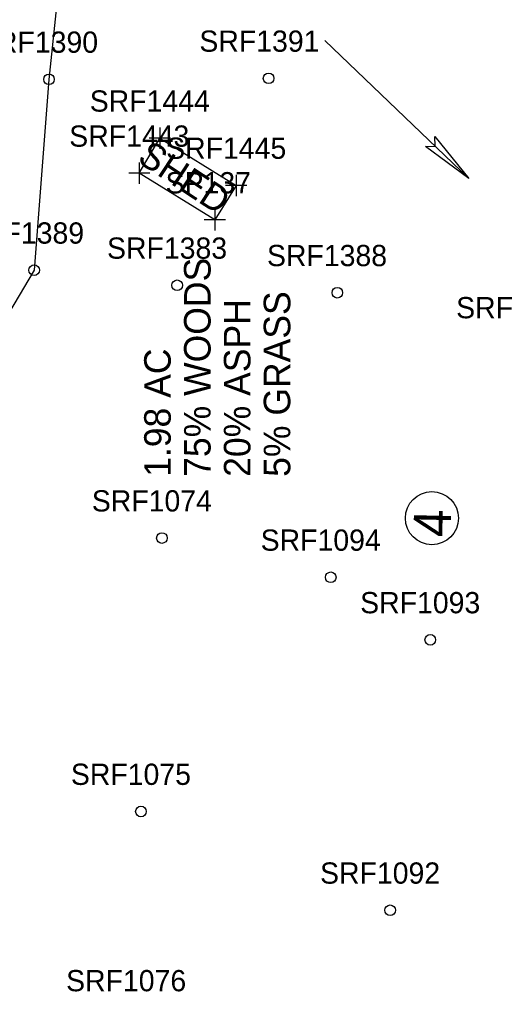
# Model space of a CAD drawing. Extents: x 941041 to 969446, y 397014 to 416764.
# Drawn here: x 951756.7 to 951848.6, y 404097.5 to 404280.4 of the extents above; entities that cross this region are included whole.
import ezdxf

# ---------------------------------------------------------------- set-up
doc = ezdxf.new("R2010")
doc.units = 0
for name, color, linetype in [('SURVEY - DRAINAGE - Area Shapes Text', 7, 'Continuous'), ('SURVEY - DTM - Spot Points - Locators', 7, 'Continuous'), ('SURVEY - DTM - Spot Points - Point Numbers', 7, 'Continuous'), ('SURVEY - DTM GRAPHICS - Boundary Line', 7, 'Continuous'), ('SURVEY - NON-TRANSPORTATION - Buildings', 7, 'Continuous'), ('SURVEY - NON-TRANSPORTATION - Buildings - Points - Locators', 7, 'Continuous'), ('SURVEY - NON-TRANSPORTATION - Buildings - Points - Numbers', 7, 'Continuous'), ('SURVEY - NON-TRANSPORTATION - Buildings Text', 7, 'Continuous'), ('SURVEY - PROPERTY - Tract Numbers', 7, 'Continuous')]:
    doc.layers.add(name, color=color, linetype=linetype)

msp = doc.modelspace()

# ---------------------------------------------------------------- linework, layer by layer
at = {"layer": 'SURVEY - DRAINAGE - Area Shapes Text'}
msp.add_line((951841.26, 404250.5), (951814.2, 404276.48), dxfattribs=at)
msp.add_lwpolyline([(951841.26, 404250.5), (951833.15, 404256.55), (951834.95, 404256.56), (951834.91, 404258.39)], close=True, dxfattribs=at)
msp.add_lwpolyline([(951841.26, 404250.5), (951833.15, 404256.55), (951834.95, 404256.56), (951834.91, 404258.39), (951841.26, 404250.5)], dxfattribs=at)
at = {"layer": 'SURVEY - DTM - Spot Points - Locators'}
for centre in [(951762.28, 404269.16), (951803.61, 404269.35), (951759.5, 404233.24), (951786.39, 404230.4), (951816.54, 404229), (951783.53, 404182.83), (951815.3, 404175.44), (951834.03, 404163.67), (951779.59, 404131.37), (951826.48, 404112.78)]:
    msp.add_circle(centre, 1, dxfattribs=at)
at = {"layer": 'SURVEY - DTM GRAPHICS - Boundary Line'}
msp.add_lwpolyline([(951949.53, 404521.78), (951938.83, 404498.28), (951929.65, 404502.5), (951927.08, 404449.68), (951924.22, 404397.04), (951912.07, 404358.17), (951861.49, 404343.26), (951843.01, 404380.07), (951823.15, 404381.43), (951799.14, 404376.22), (951769.43, 404377.1), (951767.79, 404321.78), (951762.28, 404269.16), (951759.5, 404233.24), (951732.67, 404188.02)], dxfattribs=at)
at = {"layer": 'SURVEY - NON-TRANSPORTATION - Buildings'}
msp.add_lwpolyline([(951779.28, 404251.48), (951783.14, 404258.08), (951797.52, 404249.2), (951793.5, 404242.7), (951779.28, 404251.48)], dxfattribs=at)
at = {"layer": 'SURVEY - NON-TRANSPORTATION - Buildings - Points - Locators'}
for p, q in [((951783.14, 404260.08), (951783.14, 404256.08)), ((951785.14, 404258.08), (951781.14, 404258.08)), ((951779.28, 404253.48), (951779.28, 404249.48)), ((951781.28, 404251.48), (951777.28, 404251.48)), ((951797.52, 404251.2), (951797.52, 404247.2)), ((951799.52, 404249.2), (951795.52, 404249.2)), ((951793.5, 404244.7), (951793.5, 404240.7)), ((951795.5, 404242.7), (951791.5, 404242.7))]:
    msp.add_line(p, q, dxfattribs=at)
at = {"layer": 'SURVEY - PROPERTY - Tract Numbers'}
msp.add_circle((951834.34, 404186.57), 5, dxfattribs=at)

# ---------------------------------------------------------------- texts
at = {"layer": 'SURVEY - DRAINAGE - Area Shapes Text'}
for s, p in [('75% WOODS', (951792.69, 404194.35)), ('5% GRASS', (951807.69, 404194.35)), ('20% ASPH', (951800.19, 404194.35)), ('1.98 AC', (951785.19, 404194.35))]:
    msp.add_text(s, height=4.998, rotation=90, dxfattribs=at).set_placement(p)
at = {"layer": 'SURVEY - DTM - Spot Points - Point Numbers'}
for s, p in [('SRF1390', (951748.92, 404274.16)), ('SRF1391', (951790.58, 404274.35)), ('SRF1389', (951746.29, 404238.24)), ('SRF1383', (951773.2, 404235.4)), ('SRF1388', (951803.3, 404234)), ('SRF1387', (951838.9, 404224.19)), ('SRF1074', (951770.34, 404187.83)), ('SRF1094', (951802.11, 404180.44)), ('SRF1093', (951820.84, 404168.67)), ('SRF1075', (951766.4, 404136.37)), ('SRF1092', (951813.29, 404117.78)), ('SRF1076', (951765.5, 404097.53))]:
    msp.add_text(s, height=4, dxfattribs=at).set_placement(p)
at = {"layer": 'SURVEY - NON-TRANSPORTATION - Buildings - Points - Numbers'}
for s, p in [('SRF1444', (951769.95, 404263.08)), ('SRF1443', (951766.09, 404256.48)), ('SRF1445', (951784.33, 404254.2)), ('SP137', (951784.22, 404247.7))]:
    msp.add_text(s, height=4, dxfattribs=at).set_placement(p)
at = {"layer": 'SURVEY - NON-TRANSPORTATION - Buildings Text'}
msp.add_text('SHED', height=4.998, rotation=326.6933, dxfattribs=at).set_placement((951778.67, 404253.73))
at = {"layer": 'SURVEY - PROPERTY - Tract Numbers'}
msp.add_text('4', height=7, rotation=88.7785, dxfattribs=at).set_placement((951837.86, 404182.95))

doc.saveas('drawing.dxf')
